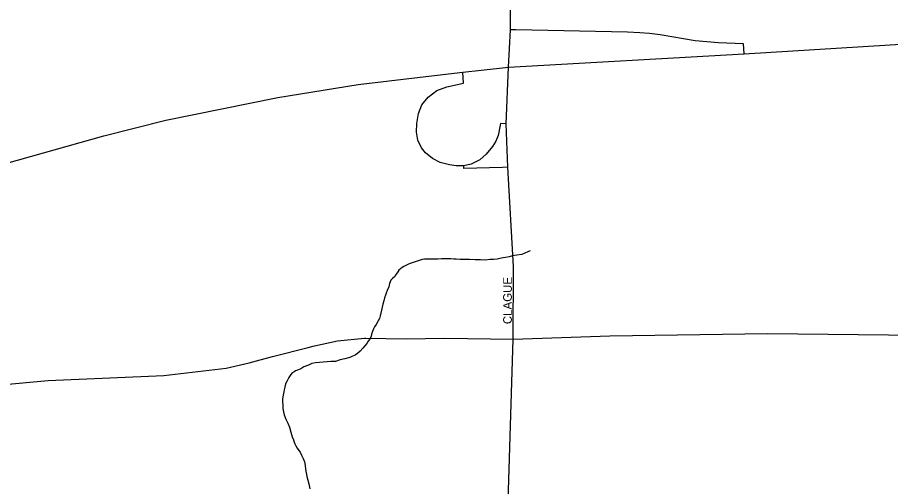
# Model space of a CAD drawing. Extents: x 2010165 to 2382125, y 1060529 to 1407316.
# Drawn here: x 2134959 to 2140046, y 1264406 to 1267141 of the extents above; entities that cross this region are included whole.
import ezdxf

# ---------------------------------------------------------------- set-up
doc = ezdxf.new("R2010")
doc.units = 0
for name, color, linetype in [('GM_X_City_Street', 7, 'Continuous'), ('GM_X_City_Street_Text', 7, 'Continuous'), ('GM_X_Interchange_Ramps', 7, 'Continuous'), ('GM_X_Interstate_Route', 7, 'Continuous'), ('GM_X_Minor_River', 7, 'Continuous'), ('GM_X_State_Route', 7, 'Continuous')]:
    doc.layers.add(name, color=color, linetype=linetype)

msp = doc.modelspace()

# ---------------------------------------------------------------- linework, layer by layer
at = {"layer": 'GM_X_City_Street'}
for points in [[(2137831.8, 1267121.4), (2137832.1, 1267187.5), (2137833, 1267446), (2137833.7, 1267660.1), (2137850.8, 1267799.3), (2137889.3, 1268111), (2137933.1, 1268415.6), (2137935.5, 1268460.6), (2137954.8, 1268816.5), (2137955.1, 1268873.3), (2137956.6, 1269095), (2137971.6, 1269269.2)], [(2137847.1, 1265266.2), (2137849.3, 1265688.3), (2137817, 1266267.7), (2137805.7, 1266521.3), (2137820.8, 1266850.5), (2137831.6, 1267069.2), (2137831.8, 1267121.4)], [(2137605.5, 1256618.4), (2137620, 1257341.6), (2137697.2, 1259818.4), (2137746.2, 1261986.9), (2137847.1, 1265266.2)]]:
    msp.add_lwpolyline(points, dxfattribs=at)
at = {"layer": 'GM_X_Interchange_Ramps'}
for points in [[(2139192.6, 1266929.4), (2139189.7, 1266987), (2139043.8, 1266992.4), (2138908.7, 1267004.7), (2138702.9, 1267039.1), (2138641.3, 1267047), (2138585.9, 1267051.8), (2138513.2, 1267054.9), (2137863.2, 1267069.5), (2137831.6, 1267069.2)], [(2137805.7, 1266521.3), (2137773.5, 1266523.6), (2137759.3, 1266452.6), (2137746.1, 1266420.2), (2137727.7, 1266389.3), (2137689.8, 1266345), (2137653.4, 1266311.8), (2137602.8, 1266284.9), (2137560.2, 1266277), (2137515.9, 1266277), (2137476.4, 1266281.8), (2137421.1, 1266296), (2137376.8, 1266318.1), (2137335.7, 1266351.3), (2137313.6, 1266381.4), (2137291.5, 1266425.6), (2137283.6, 1266471.5), (2137285.1, 1266523.7), (2137296.2, 1266580.6), (2137315.2, 1266631.2), (2137351.5, 1266675.5), (2137402.1, 1266715), (2137460.6, 1266737.1), (2137558.4, 1266758.4), (2137553.2, 1266822.4)], [(2137817, 1266267.7), (2137784.6, 1266266), (2137560.5, 1266261.2), (2137560.2, 1266277)]]:
    msp.add_lwpolyline(points, dxfattribs=at)
at = {"layer": 'GM_X_Interstate_Route'}
for points in [[(2137660.2, 1266833.6), (2137820.8, 1266850.5), (2139192.6, 1266929.4), (2140295.7, 1266997.3)], [(2133905.4, 1266009.1), (2134207.5, 1266097.9), (2134254.4, 1266111.1), (2135462.8, 1266450.3), (2135823.7, 1266542.8), (2136475.2, 1266674.1), (2136944.8, 1266750.5), (2137304.6, 1266793), (2137553.2, 1266822.4), (2137660.2, 1266833.6)]]:
    msp.add_lwpolyline(points, dxfattribs=at)
at = {"layer": 'GM_X_Minor_River'}
for points in [[(2137947.2, 1265780.9), (2137933.3, 1265773.9), (2137915.3, 1265767.8), (2137897.3, 1265759.7), (2137869.2, 1265755.6), (2137843.1, 1265751.5), (2137823.1, 1265745.4), (2137803, 1265741.4), (2137789, 1265739.3), (2137768.9, 1265735.2), (2137754.9, 1265731.2), (2137732.8, 1265729.1), (2137712.8, 1265729), (2137684.7, 1265726.9), (2137656.6, 1265728.9), (2137626.5, 1265728.8), (2137592.3, 1265730.7), (2137562.2, 1265730.6), (2137538.2, 1265730.5), (2137516.1, 1265732.4), (2137502, 1265732.4), (2137484, 1265734.3), (2137459.9, 1265734.3), (2137429.8, 1265734.2), (2137407.7, 1265732.1), (2137383.6, 1265732), (2137371.6, 1265732), (2137353.5, 1265731.9), (2137331.5, 1265731.8), (2137317.4, 1265729.8), (2137253.3, 1265709.5), (2137241.3, 1265705.5), (2137225.2, 1265697.4), (2137211.2, 1265689.3), (2137201.2, 1265683.3), (2137191.2, 1265675.2), (2137181.2, 1265667.1), (2137175.2, 1265657.1), (2137165.2, 1265645), (2137157.2, 1265631), (2137145.2, 1265618.9), (2137135.2, 1265608.8), (2137127.3, 1265590.7), (2137123.3, 1265570.6), (2137113.4, 1265548.6), (2137107.4, 1265534.5), (2137103.4, 1265522.4), (2137097.4, 1265506.4), (2137093.5, 1265488.3), (2137087.5, 1265470.2), (2137079.6, 1265434.1), (2137071.7, 1265401.9), (2137067.8, 1265385.9), (2137059.8, 1265371.8), (2137049.8, 1265351.7), (2137039.8, 1265337.6), (2137033.9, 1265325.6), (2137027.9, 1265309.5), (2137021.9, 1265295.4), (2137020, 1265281.4), (2137010, 1265263.3), (2137002, 1265253.2), (2136994, 1265241.2), (2136984, 1265227.1), (2136972, 1265213), (2136956, 1265194.9), (2136940, 1265182.8), (2136926, 1265172.7), (2136908, 1265164.6), (2136896, 1265158.6), (2136865.9, 1265150.5), (2136839.8, 1265144.4), (2136811.8, 1265136.2), (2136785.7, 1265136.2), (2136719.5, 1265129.9), (2136695.4, 1265127.9), (2136673.3, 1265123.8), (2136655.3, 1265113.7), (2136627.3, 1265103.6), (2136609.2, 1265093.5), (2136591.2, 1265085.4), (2136579.2, 1265081.3), (2136569.2, 1265073.3), (2136559.1, 1265069.2), (2136551.2, 1265059.2), (2136541.2, 1265041.1), (2136529.2, 1265019), (2136521.2, 1265004.9), (2136517.3, 1264984.8), (2136513.3, 1264970.8), (2136511.4, 1264958.7), (2136507.4, 1264938.6), (2136503.5, 1264918.6), (2136503.5, 1264902.5), (2136505.6, 1264880.4), (2136505.7, 1264860.4), (2136509.8, 1264842.3), (2136513.8, 1264824.3)], [(2136513.8, 1264824.3), (2136522, 1264798.2), (2136534.1, 1264776.2), (2136544.2, 1264752.1), (2136552.3, 1264724.1), (2136560.4, 1264696), (2136566.5, 1264678), (2136570.6, 1264665.9), (2136574.6, 1264655.9), (2136580.7, 1264643.9), (2136588.8, 1264629.9), (2136598.8, 1264615.9), (2136606.9, 1264605.9), (2136615, 1264589.8), (2136623.1, 1264569.8), (2136631.2, 1264549.8), (2136635.2, 1264529.7), (2136637.3, 1264507.6), (2136641.4, 1264485.6), (2136645.5, 1264465.5), (2136651.6, 1264443.5), (2136657.7, 1264421.4), (2136661.8, 1264393.3)]]:
    msp.add_lwpolyline(points, dxfattribs=at)
at = {"layer": 'GM_X_State_Route'}
for points in [[(2136689.8, 1265225.7), (2136823.4, 1265255.1), (2136981, 1265270.8), (2136988.8, 1265270.6)], [(2136988.8, 1265270.6), (2137223.6, 1265266.6), (2137450, 1265270.6), (2137847.1, 1265266.2)], [(2137847.1, 1265266.2), (2137847.1, 1265266.2), (2138411.5, 1265285.7), (2139329.4, 1265298.4), (2140210.2, 1265289.3)], [(2132684.6, 1264758), (2133566.6, 1264880.5), (2135138.7, 1265023.8), (2135812.3, 1265053.5), (2136175.8, 1265096.6), (2136309.4, 1265127.8), (2136445.8, 1265165.4), (2136652.3, 1265217.5), (2136689.8, 1265225.7)]]:
    msp.add_lwpolyline(points, dxfattribs=at)

# ---------------------------------------------------------------- texts
at = {"layer": 'GM_X_City_Street_Text'}
msp.add_text('CLAGUE', height=50, rotation=90, dxfattribs=at).set_placement((2137839.3, 1265353.1))

doc.saveas('drawing.dxf')
